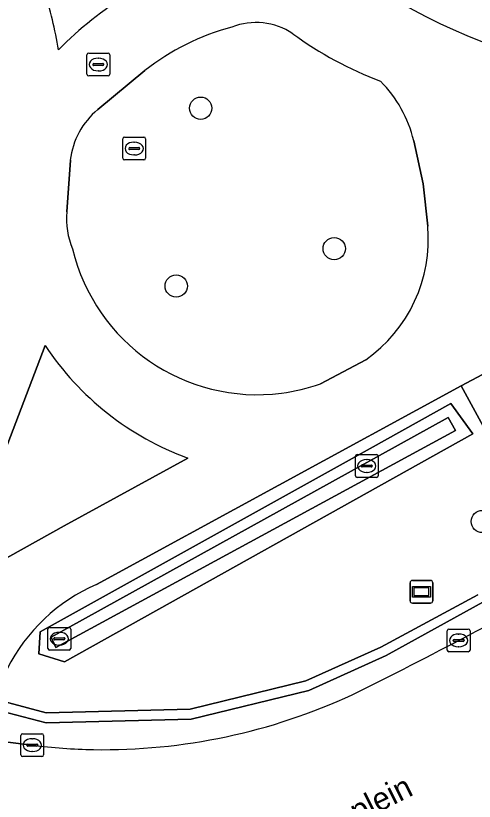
# Model space of a CAD drawing. Extents: x 161477 to 163040, y 383680 to 384871.
# Drawn here: x 162865.62 to 162885.76, y 384182.28 to 384216.77 of the extents above; entities that cross this region are included whole.
import ezdxf

# ---------------------------------------------------------------- set-up
doc = ezdxf.new("R2010")
doc.units = 0
for name, color, linetype in [('IMGEO_Berm_open', 7, 'Continuous'), ('IMGEO_Boom', 7, 'Continuous'), ('IMGEO_Fietspad_gesloten', 7, 'Continuous'), ('IMGEO_Greppel_droge_sloot', 7, 'Continuous'), ('IMGEO_Groenvoorziening', 7, 'Continuous'), ('IMGEO_Kolk', 7, 'Continuous'), ('IMGEO_Muur', 7, 'Continuous'), ('IMGEO_Oever', 7, 'Continuous'), ('IMGEO_Openbare_ruimte_label', 7, 'Continuous'), ('IMGEO_Rijbaan_regionaal_gesloten', 7, 'Continuous'), ('IMGEO_Rioolput', 7, 'Continuous'), ('IMGEO_Verkeerseiland_groen', 7, 'Continuous'), ('IMGEO_Verkeerseiland_open', 7, 'Continuous'), ('IMGEO_Voetpad_halfverhard', 7, 'Continuous'), ('IMGEO_Voetpad_open', 7, 'Continuous'), ('IMGEO_Wegwijzer', 7, 'Continuous')]:
    doc.layers.add(name, color=color, linetype=linetype)

msp = doc.modelspace()

# ---------------------------------------------------------------- linework, layer by layer
at = {"layer": 'IMGEO_Berm_open'}
for points in [[(162901.668, 384217.562), (162901.936, 384214.833), (162901.999, 384212.308), (162901.572, 384209.227), (162901.425, 384208.623), (162900.496, 384205.693), (162899.243, 384202.567), (162896.515, 384198.589), (162892.921, 384195.134), (162889.662, 384192.97), (162881.892, 384188.674), (162878.492, 384187.139), (162873.333, 384185.888), (162866.956, 384185.718), (162864.936, 384186.244)], [(162864.422, 384184.977), (162866.351, 384184.74)]]:
    msp.add_lwpolyline(points, dxfattribs=at)
for centre, radius, start, end in [((162783.979, 384381.445), 217.085, 296.37123, 299.40882), ((162869.429, 384210.742), 26.201, 269.1558, 294.7663), ((162869.386, 384207.843), 23.301, 262.5154, 269.1561)]:
    msp.add_arc(centre, radius, start, end, dxfattribs=at)
at = {"layer": 'IMGEO_Boom'}
for centre in [(162873.749, 384212.709), (162879.611, 384206.544), (162872.673, 384204.902), (162886.117, 384194.562)]:
    msp.add_circle(centre, 0.489, dxfattribs=at)
at = {"layer": 'IMGEO_Fietspad_gesloten'}
for points in [[(162869.228, 384212.649), (162871.297, 384214.364)], [(162883.101, 384211.28), (162883.515, 384209.393), (162883.715, 384207.529)], [(162867.873, 384208.158), (162868.023, 384210.428)], [(162869.17, 384191.799), (162885.183, 384200.517), (162887.31, 384201.645), (162894.026, 384205.296)], [(162863.128, 384192.277), (162863.345, 384193.157), (162865.283, 384197.992), (162866.922, 384202.285)], [(162880.994, 384201.666), (162879.004, 384200.603)], [(162873.179, 384197.347), (162867.756, 384194.377), (162863.47, 384191.979)]]:
    msp.add_lwpolyline(points, dxfattribs=at)
for centre, radius, start, end in [((162896.199, 384241.362), 27.644, 165.5728, 249.844), ((162878.219, 384204.889), 14.919, 105.8043, 135.8795), ((162851.14, 384212.534), 16.597, 9.5052, 18.8149), ((162876.184, 384213.606), 2.868, 55.9659, 111.918), ((162877.737, 384206.228), 10.376, 104.6474, 128.3625), ((162887.58, 384229.436), 16.639, 233.9541, 249.0921), ((162877.772, 384210.018), 5.476, 13.3194, 45.0353), ((162871.394, 384210.036), 3.394, 129.6634, 173.3726), ((162871.079, 384207.815), 3.224, 173.8924, 203.4516), ((162877.302, 384206.942), 6.44, 304.9808, 5.2275), ((162876.239, 384208.478), 8.348, 193.4843, 277.271), ((162877.537, 384209.303), 12.725, 213.4679, 249.9713), ((162876.21, 384208.584), 8.456, 277.3712, 289.2929), ((162872.365, 384184.484), 7.982, 113.593, 153.1681)]:
    msp.add_arc(centre, radius, start, end, dxfattribs=at)
at = {"layer": 'IMGEO_Greppel_droge_sloot'}
msp.add_lwpolyline([(162884.944, 384198.557), (162884.61, 384199.122), (162867.182, 384189.488), (162867.391, 384189.031)], close=True, dxfattribs=at)
at = {"layer": 'IMGEO_Groenvoorziening'}
for points in [[(162894.026, 384205.296), (162887.31, 384201.645), (162888.42, 384199.603), (162886.333, 384198.432), (162885.183, 384200.517), (162869.17, 384191.799)], [(162865.242, 384188.087), (162864.716, 384186.759), (162865.103, 384186.655), (162865.32, 384186.597), (162866.957, 384186.159), (162873.278, 384186.324), (162878.362, 384187.56), (162881.653, 384189.045), (162885.919, 384191.336)]]:
    msp.add_lwpolyline(points, dxfattribs=at)
msp.add_lwpolyline([(162885.697, 384198.415), (162867.764, 384188.399), (162866.636, 384188.752), (162866.705, 384189.722), (162881.185, 384197.773), (162884.739, 384199.749)], close=True, dxfattribs=at)
msp.add_arc((162872.365, 384184.484), 7.982, 113.593, 153.1681, dxfattribs=at)
at = {"layer": 'IMGEO_Kolk'}
for p, q in [((162870.327, 384210.513), (162870.327, 384211.365)), ((162870.402, 384211.439), (162871.254, 384211.439)), ((162871.328, 384211.365), (162871.328, 384210.513)), ((162870.629, 384210.982), (162871.027, 384210.982)), ((162870.815, 384211.219), (162870.84, 384211.219)), ((162870.586, 384210.933), (162870.586, 384210.945)), ((162871.024, 384210.896), (162870.626, 384210.896)), ((162870.838, 384210.659), (162870.813, 384210.659)), ((162871.07, 384210.945), (162871.07, 384210.933)), ((162871.254, 384210.439), (162870.402, 384210.439)), ((162880.615, 384197.499), (162881.467, 384197.499)), ((162880.54, 384196.573), (162880.54, 384197.425)), ((162881.028, 384197.279), (162881.053, 384197.279)), ((162881.541, 384197.425), (162881.541, 384196.573)), ((162880.799, 384196.993), (162880.799, 384197.005)), ((162881.237, 384196.956), (162880.839, 384196.956)), ((162880.842, 384197.042), (162881.24, 384197.042)), ((162881.283, 384197.005), (162881.283, 384196.993)), ((162881.467, 384196.499), (162880.615, 384196.499)), ((162881.051, 384196.719), (162881.026, 384196.719)), ((162867.113, 384189.912), (162867.965, 384189.912)), ((162867.038, 384188.986), (162867.038, 384189.838)), ((162867.526, 384189.692), (162867.551, 384189.692)), ((162868.039, 384189.838), (162868.039, 384188.986)), ((162884.573, 384188.912), (162884.573, 384189.764)), ((162884.648, 384189.838), (162885.5, 384189.838)), ((162885.061, 384189.618), (162885.086, 384189.618)), ((162885.574, 384189.764), (162885.574, 384188.912)), ((162867.297, 384189.406), (162867.297, 384189.418)), ((162867.735, 384189.369), (162867.337, 384189.369)), ((162867.34, 384189.455), (162867.738, 384189.455)), ((162867.781, 384189.418), (162867.781, 384189.406)), ((162884.832, 384189.332), (162884.832, 384189.344)), ((162885.27, 384189.295), (162884.872, 384189.295)), ((162884.875, 384189.381), (162885.273, 384189.381)), ((162885.316, 384189.344), (162885.316, 384189.332)), ((162867.965, 384188.912), (162867.113, 384188.912)), ((162867.549, 384189.132), (162867.524, 384189.132)), ((162885.084, 384189.058), (162885.059, 384189.058)), ((162885.5, 384188.838), (162884.648, 384188.838)), ((162865.85, 384184.315), (162865.85, 384185.167)), ((162865.925, 384185.241), (162866.777, 384185.241)), ((162866.851, 384185.167), (162866.851, 384184.315)), ((162866.109, 384184.735), (162866.109, 384184.747)), ((162866.152, 384184.784), (162866.55, 384184.784)), ((162866.338, 384185.021), (162866.363, 384185.021)), ((162866.593, 384184.747), (162866.593, 384184.735)), ((162866.547, 384184.698), (162866.149, 384184.698)), ((162866.361, 384184.461), (162866.336, 384184.461)), ((162866.777, 384184.241), (162865.925, 384184.241))]:
    msp.add_line(p, q, dxfattribs=at)
for points in [[(162870.327, 384210.513), (162870.327, 384211.365)], [(162870.402, 384211.439), (162871.254, 384211.439)], [(162871.328, 384211.365), (162871.328, 384210.513)], [(162871.254, 384210.439), (162870.402, 384210.439)], [(162880.615, 384197.499), (162881.467, 384197.499)], [(162880.54, 384196.573), (162880.54, 384197.425)], [(162881.541, 384197.425), (162881.541, 384196.573)], [(162881.467, 384196.499), (162880.615, 384196.499)], [(162867.113, 384189.912), (162867.965, 384189.912)], [(162867.038, 384188.986), (162867.038, 384189.838)], [(162868.039, 384189.838), (162868.039, 384188.986)], [(162884.573, 384188.912), (162884.573, 384189.764)], [(162884.648, 384189.838), (162885.5, 384189.838)], [(162885.574, 384189.764), (162885.574, 384188.912)], [(162867.965, 384188.912), (162867.113, 384188.912)], [(162885.5, 384188.838), (162884.648, 384188.838)], [(162865.85, 384184.315), (162865.85, 384185.167)], [(162865.925, 384185.241), (162866.777, 384185.241)], [(162866.851, 384185.167), (162866.851, 384184.315)], [(162866.777, 384184.241), (162865.925, 384184.241)]]:
    msp.add_lwpolyline(points, dxfattribs=at)
for centre, radius, start, end in [((162870.404, 384211.363), 0.0765, 91.552, 178.448), ((162870.404, 384211.363), 0.0765, 91.552, 178.448), ((162871.252, 384211.363), 0.0765, 1.552, 88.448), ((162871.252, 384211.363), 0.0765, 1.552, 88.448), ((162870.626, 384210.942), 0.0403, 85.8775, 175.7526), ((162871.031, 384210.944), 0.0386, 1.7309, 96.639), ((162870.623, 384210.932), 0.0366, 178.938, 274.7102), ((162871.027, 384210.939), 0.043, 264.8664, 352.4533), ((162870.404, 384210.515), 0.0765, 181.552, 268.448), ((162870.404, 384210.515), 0.0765, 181.552, 268.448), ((162871.252, 384210.515), 0.0765, 271.552, 358.448), ((162871.252, 384210.515), 0.0765, 271.552, 358.448), ((162880.617, 384197.423), 0.0765, 91.552, 178.448), ((162880.617, 384197.423), 0.0765, 91.552, 178.448), ((162881.465, 384197.423), 0.0765, 1.552, 88.448), ((162881.465, 384197.423), 0.0765, 1.552, 88.448), ((162880.839, 384197.002), 0.0403, 85.8775, 175.7526), ((162880.836, 384196.992), 0.0366, 178.938, 274.7102), ((162881.24, 384196.999), 0.043, 264.8664, 352.4533), ((162881.244, 384197.004), 0.0386, 1.7309, 96.639), ((162880.617, 384196.575), 0.0765, 181.552, 268.448), ((162880.617, 384196.575), 0.0765, 181.552, 268.448), ((162881.465, 384196.575), 0.0765, 271.552, 358.448), ((162881.465, 384196.575), 0.0765, 271.552, 358.448), ((162867.115, 384189.836), 0.0765, 91.552, 178.448), ((162867.115, 384189.836), 0.0765, 91.552, 178.448), ((162867.963, 384189.836), 0.0765, 1.552, 88.448), ((162867.963, 384189.836), 0.0765, 1.552, 88.448), ((162884.65, 384189.762), 0.0765, 91.552, 178.448), ((162884.65, 384189.762), 0.0765, 91.552, 178.448), ((162885.498, 384189.762), 0.0765, 1.552, 88.448), ((162885.498, 384189.762), 0.0765, 1.552, 88.448), ((162867.337, 384189.415), 0.0403, 85.8775, 175.7526), ((162867.334, 384189.405), 0.0366, 178.938, 274.7102), ((162867.738, 384189.412), 0.043, 264.8664, 352.4533), ((162867.742, 384189.417), 0.0386, 1.7309, 96.639), ((162884.872, 384189.341), 0.0403, 85.8775, 175.7526), ((162884.869, 384189.331), 0.0366, 178.938, 274.7102), ((162885.273, 384189.338), 0.043, 264.8664, 352.4533), ((162885.277, 384189.343), 0.0386, 1.7309, 96.639), ((162867.115, 384188.988), 0.0765, 181.552, 268.448), ((162867.115, 384188.988), 0.0765, 181.552, 268.448), ((162867.963, 384188.988), 0.0765, 271.552, 358.448), ((162867.963, 384188.988), 0.0765, 271.552, 358.448), ((162884.65, 384188.914), 0.0765, 181.552, 268.448), ((162884.65, 384188.914), 0.0765, 181.552, 268.448), ((162885.498, 384188.914), 0.0765, 271.552, 358.448), ((162885.498, 384188.914), 0.0765, 271.552, 358.448), ((162865.927, 384185.165), 0.0765, 91.552, 178.448), ((162865.927, 384185.165), 0.0765, 91.552, 178.448), ((162866.775, 384185.165), 0.0765, 1.552, 88.448), ((162866.775, 384185.165), 0.0765, 1.552, 88.448), ((162866.149, 384184.744), 0.0403, 85.8775, 175.7526), ((162866.146, 384184.734), 0.0366, 178.938, 274.7102), ((162866.55, 384184.741), 0.043, 264.8664, 352.4533), ((162866.554, 384184.746), 0.0386, 1.7309, 96.639), ((162865.927, 384184.317), 0.0765, 181.552, 268.448), ((162865.927, 384184.317), 0.0765, 181.552, 268.448), ((162866.775, 384184.317), 0.0765, 271.552, 358.448), ((162866.775, 384184.317), 0.0765, 271.552, 358.448)]:
    msp.add_arc(centre, radius, start, end, dxfattribs=at)
for centre, major_axis, ratio, start_param, end_param in [((162870.814, 384210.939), (-0.387, 0.002), 0.722429, 4.712389, 7.853982), ((162870.839, 384210.939), (-0.39, 0.002), 0.717154, 1.570796, 4.712389), ((162881.027, 384196.999), (-0.387, 0.002), 0.722429, 4.712389, 7.853982), ((162881.052, 384196.999), (-0.39, 0.002), 0.717154, 1.570796, 4.712389), ((162867.525, 384189.412), (-0.387, 0.002), 0.722429, 4.712389, 7.853982), ((162867.55, 384189.412), (-0.39, 0.002), 0.717154, 1.570796, 4.712389), ((162885.06, 384189.338), (-0.387, 0.002), 0.722429, 4.712389, 7.853982), ((162885.085, 384189.338), (-0.39, 0.002), 0.717154, 1.570796, 4.712389), ((162866.337, 384184.741), (-0.387, 0.002), 0.722429, 4.712389, 7.853982), ((162866.362, 384184.741), (-0.39, 0.002), 0.717154, 1.570796, 4.712389)]:
    msp.add_ellipse(centre, major_axis=major_axis, ratio=ratio, start_param=start_param, end_param=end_param, dxfattribs=at)
at = {"layer": 'IMGEO_Muur'}
for points in [[(162832.375, 384230.194), (162834.262, 384225.001), (162838.782, 384215.812), (162843.611, 384206.766), (162848.712, 384198.018), (162850.284, 384195.721), (162852.049, 384193.576), (162854.188, 384191.397), (162855.839, 384190.049), (162858.095, 384188.596), (162860.852, 384187.373), (162861.422, 384187.183), (162864.936, 384186.244), (162866.956, 384185.718), (162873.333, 384185.888), (162878.492, 384187.139), (162881.892, 384188.674), (162889.662, 384192.97)], [(162885.919, 384191.336), (162881.653, 384189.045), (162878.362, 384187.56), (162873.278, 384186.324), (162866.957, 384186.159), (162865.32, 384186.597), (162865.103, 384186.655), (162864.716, 384186.759), (162861.586, 384187.596), (162861.008, 384187.786), (162858.428, 384188.937), (162858.246, 384189.018), (162856.341, 384190.248), (162856.104, 384190.401), (162854.035, 384192.137), (162852.377, 384193.871), (162850.636, 384195.986), (162849.089, 384198.246), (162843.998, 384206.978), (162839.172, 384216.017), (162834.663, 384225.185), (162832.896, 384229.924)]]:
    msp.add_lwpolyline(points, dxfattribs=at)
at = {"layer": 'IMGEO_Oever'}
for points in [[(162885.697, 384198.415), (162884.739, 384199.749), (162881.185, 384197.773), (162866.705, 384189.722), (162866.636, 384188.752), (162867.764, 384188.399)], [(162884.944, 384198.557), (162867.391, 384189.031), (162867.182, 384189.488), (162884.61, 384199.122)]]:
    msp.add_lwpolyline(points, close=True, dxfattribs=at)
at = {"layer": 'IMGEO_Rijbaan_regionaal_gesloten'}
msp.add_lwpolyline([(162866.351, 384184.74), (162864.422, 384184.977)], dxfattribs=at)
for centre, radius, start, end in [((162783.979, 384381.445), 217.085, 296.37123, 299.40882), ((162869.429, 384210.742), 26.201, 269.1558, 294.7663), ((162869.386, 384207.843), 23.301, 262.5154, 269.1561), ((162868.668, 384214.517), 37.824, 274.6377, 301.5234)]:
    msp.add_arc(centre, radius, start, end, dxfattribs=at)
at = {"layer": 'IMGEO_Rioolput'}
for p, q in [((162868.829, 384215.128), (162869.681, 384215.128)), ((162868.754, 384214.202), (162868.754, 384215.054)), ((162869.242, 384214.908), (162869.267, 384214.908)), ((162869.755, 384215.054), (162869.755, 384214.202)), ((162869.013, 384214.622), (162869.013, 384214.634)), ((162869.451, 384214.585), (162869.053, 384214.585)), ((162869.056, 384214.671), (162869.454, 384214.671)), ((162869.497, 384214.634), (162869.497, 384214.622)), ((162869.681, 384214.128), (162868.829, 384214.128)), ((162869.265, 384214.348), (162869.24, 384214.348))]:
    msp.add_line(p, q, dxfattribs=at)
for points in [[(162868.829, 384215.128), (162869.681, 384215.128)], [(162868.754, 384214.202), (162868.754, 384215.054)], [(162869.755, 384215.054), (162869.755, 384214.202)], [(162869.681, 384214.128), (162868.829, 384214.128)]]:
    msp.add_lwpolyline(points, dxfattribs=at)
for centre, radius, start, end in [((162868.831, 384215.052), 0.0765, 91.552, 178.448), ((162868.831, 384215.052), 0.0765, 91.552, 178.448), ((162869.679, 384215.052), 0.0765, 1.552, 88.448), ((162869.679, 384215.052), 0.0765, 1.552, 88.448), ((162869.053, 384214.631), 0.0403, 85.8775, 175.7526), ((162869.05, 384214.621), 0.0366, 178.938, 274.7102), ((162869.454, 384214.628), 0.043, 264.8664, 352.4533), ((162869.458, 384214.633), 0.0386, 1.7309, 96.639), ((162868.831, 384214.204), 0.0765, 181.552, 268.448), ((162868.831, 384214.204), 0.0765, 181.552, 268.448), ((162869.679, 384214.204), 0.0765, 271.552, 358.448), ((162869.679, 384214.204), 0.0765, 271.552, 358.448)]:
    msp.add_arc(centre, radius, start, end, dxfattribs=at)
for centre, major_axis, ratio, start_param, end_param in [((162869.241, 384214.628), (-0.387, 0.002), 0.722429, 4.712389, 7.853982), ((162869.266, 384214.628), (-0.39, 0.002), 0.717154, 1.570796, 4.712389)]:
    msp.add_ellipse(centre, major_axis=major_axis, ratio=ratio, start_param=start_param, end_param=end_param, dxfattribs=at)
at = {"layer": 'IMGEO_Verkeerseiland_groen'}
for points in [[(162871.297, 384214.364), (162869.228, 384212.649)], [(162883.715, 384207.529), (162883.515, 384209.393), (162883.101, 384211.28)], [(162868.023, 384210.428), (162867.873, 384208.158)], [(162866.922, 384202.285), (162865.283, 384197.992), (162863.345, 384193.157), (162863.128, 384192.277)], [(162879.004, 384200.603), (162880.994, 384201.666)], [(162863.47, 384191.979), (162867.756, 384194.377), (162873.179, 384197.347)]]:
    msp.add_lwpolyline(points, dxfattribs=at)
for centre, radius, start, end in [((162876.184, 384213.606), 2.868, 55.9659, 111.918), ((162877.737, 384206.228), 10.376, 104.6474, 128.3625), ((162887.58, 384229.436), 16.639, 233.9541, 249.0921), ((162877.772, 384210.018), 5.476, 13.3194, 45.0353), ((162871.394, 384210.036), 3.394, 129.6634, 173.3726), ((162871.079, 384207.815), 3.224, 173.8924, 203.4516), ((162877.302, 384206.942), 6.44, 304.9808, 5.2275), ((162876.239, 384208.478), 8.348, 193.4843, 277.271), ((162877.537, 384209.303), 12.725, 213.4679, 249.9713), ((162876.21, 384208.584), 8.456, 277.3712, 289.2929)]:
    msp.add_arc(centre, radius, start, end, dxfattribs=at)
at = {"layer": 'IMGEO_Verkeerseiland_open'}
msp.add_arc((162868.668, 384214.517), 37.824, 274.6377, 301.5234, dxfattribs=at)
at = {"layer": 'IMGEO_Voetpad_halfverhard'}
msp.add_lwpolyline([(162887.31, 384201.645), (162885.183, 384200.517), (162886.333, 384198.432), (162888.42, 384199.603)], close=True, dxfattribs=at)
at = {"layer": 'IMGEO_Voetpad_open'}
for centre, radius, start, end in [((162896.199, 384241.362), 27.644, 165.5728, 249.844), ((162878.219, 384204.889), 14.919, 105.8043, 135.8795), ((162851.14, 384212.534), 16.597, 9.5052, 18.8149)]:
    msp.add_arc(centre, radius, start, end, dxfattribs=at)
at = {"layer": 'IMGEO_Wegwijzer'}
for p, q in [((162882.945, 384191.075), (162882.945, 384191.875)), ((162882.945, 384191.875), (162882.945, 384191.075)), ((162883.045, 384191.975), (162883.835, 384191.975)), ((162883.835, 384191.975), (162883.045, 384191.975)), ((162883.935, 384191.875), (162883.935, 384191.075)), ((162883.935, 384191.075), (162883.935, 384191.875)), ((162883.835, 384190.975), (162883.045, 384190.975)), ((162883.045, 384190.975), (162883.835, 384190.975))]:
    msp.add_line(p, q, dxfattribs=at)
for points in [[(162883.046, 384191.707), (162883.834, 384191.707), (162883.834, 384191.243), (162883.046, 384191.243), (162883.046, 384191.707)], [(162883.111, 384191.642), (162883.111, 384191.308), (162883.769, 384191.308), (162883.769, 384191.642), (162883.111, 384191.642)]]:
    msp.add_lwpolyline(points, dxfattribs=at)
for centre, start, end in [((162883.045, 384191.875), 90, 180), ((162883.045, 384191.875), 90, 180), ((162883.835, 384191.875), 0, 90), ((162883.835, 384191.875), 360, 90), ((162883.045, 384191.075), 180, 270), ((162883.045, 384191.075), 180, 270), ((162883.835, 384191.075), 270, 0), ((162883.835, 384191.075), 270, 0)]:
    msp.add_arc(centre, 0.1, start, end, dxfattribs=at)

# ---------------------------------------------------------------- texts
at = {"layer": 'IMGEO_Openbare_ruimte_label'}
msp.add_text('Insulindeplein', height=1, rotation=26.4369, dxfattribs=at).set_placement((162875.82, 384178.928))

doc.saveas('drawing.dxf')
